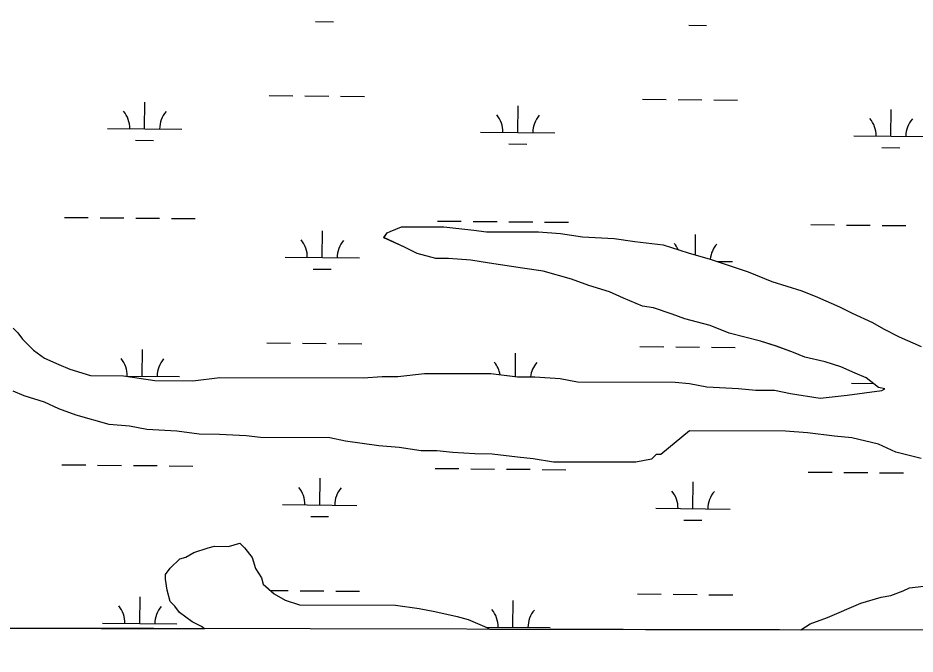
# Model space of a CAD drawing. Extents: x 3192986 to 3230865, y 867483 to 892886.
# Drawn here: x 3210253 to 3211460, y 872862 to 873717 of the extents above; entities that cross this region are included whole.
import ezdxf

# ---------------------------------------------------------------- set-up
doc = ezdxf.new("R2010")
doc.units = 0
for name, color, linetype in [('V-GRID-FRAM', 7, 'Continuous'), ('V-SITE-VEGE', 7, 'Continuous'), ('V-WETL-SWMP', 7, 'Continuous')]:
    doc.layers.add(name, color=color, linetype=linetype)

msp = doc.modelspace()

# ---------------------------------------------------------------- linework, layer by layer
at = {"layer": 'V-GRID-FRAM'}
msp.add_lwpolyline([(3197229, 891108.8), (3228580.6, 891049.6), (3228554.1, 872861.6), (3197186.7, 872920.9)], dxfattribs=at)
at = {"layer": 'V-SITE-VEGE'}
for p, q in [((3210753.8, 873429.9), (3210768.7, 873436.2)), ((3210768.7, 873436.2), (3210826, 873436.1)), ((3210745.3, 873421.5), (3210749.6, 873427.8)), ((3210749.6, 873427.8), (3210753.8, 873429.9)), ((3210826, 873436.1), (3210866.2, 873431.7)), ((3210866.2, 873431.7), (3210883.2, 873429.5)), ((3210883.2, 873429.5), (3210953.2, 873429.3)), ((3210953.2, 873429.3), (3210982.9, 873427.1)), ((3210982.9, 873427.1), (3211012.5, 873422.8)), ((3210772.9, 873408.6), (3210745.3, 873421.5)), ((3211012.5, 873422.8), (3211054.9, 873420.6)), ((3211054.9, 873420.6), (3211082.5, 873416.3)), ((3211082.5, 873416.3), (3211120.7, 873411.9)), ((3210789.8, 873400.1), (3210772.9, 873408.6)), ((3210815.2, 873393.7), (3210789.8, 873400.1)), ((3211120.7, 873411.9), (3211154.6, 873401.2)), ((3211154.6, 873401.2), (3211184.2, 873392.6)), ((3210832.2, 873393.6), (3210815.2, 873393.7)), ((3210861.9, 873391.4), (3210832.2, 873393.6)), ((3210887.3, 873387.1), (3210861.9, 873391.4)), ((3211184.2, 873392.6), (3211235.1, 873375.5)), ((3210931.8, 873380.6), (3210887.3, 873387.1)), ((3210959.4, 873376.3), (3210931.8, 873380.6)), ((3210997.5, 873365.6), (3210959.4, 873376.3)), ((3211020.8, 873357.1), (3210997.5, 873365.6)), ((3211235.1, 873375.5), (3211266.8, 873362.7)), ((3211048.4, 873348.5), (3211020.8, 873357.1)), ((3211266.8, 873362.7), (3211307.1, 873349.9)), ((3211067.4, 873340), (3211048.4, 873348.5)), ((3211092.9, 873329.3), (3211067.4, 873340)), ((3211307.1, 873349.9), (3211328.3, 873341.3)), ((3211328.3, 873341.3), (3211357.9, 873328.5)), ((3211107.7, 873327.1), (3211092.9, 873329.3)), ((3211357.9, 873328.5), (3211374.9, 873320)), ((3211133.1, 873318.6), (3211107.7, 873327.1)), ((3211150.1, 873312.2), (3211133.1, 873318.6)), ((3211374.9, 873320), (3211402.4, 873307.2)), ((3211184, 873303.6), (3211150.1, 873312.2)), ((3211209.4, 873292.9), (3211184, 873303.6)), ((3211402.4, 873307.2), (3211417.2, 873298.7)), ((3210246.6, 873299.9), (3210253, 873293.5)), ((3210253, 873293.5), (3210259.3, 873285)), ((3211251.8, 873282.2), (3211209.4, 873292.9)), ((3211417.2, 873298.7), (3211438.4, 873288)), ((3210259.3, 873285), (3210274.1, 873270.1)), ((3211273, 873275.8), (3211251.8, 873282.2)), ((3211438.4, 873288), (3211468, 873275.2)), ((3210274.1, 873270.1), (3210288.9, 873259.5)), ((3211296.3, 873267.2), (3211273, 873275.8)), ((3211311.1, 873260.8), (3211296.3, 873267.2)), ((3210288.9, 873259.5), (3210308, 873250.9)), ((3211338.6, 873254.4), (3211311.1, 873260.8)), ((3210308, 873250.9), (3210322.8, 873244.5)), ((3210322.8, 873244.5), (3210350.4, 873236)), ((3211359.8, 873247.9), (3211338.6, 873254.4)), ((3211378.9, 873239.4), (3211359.8, 873247.9)), ((3210350.4, 873236), (3210394.9, 873235.8)), ((3210394.9, 873235.8), (3210437.3, 873229.3)), ((3210488.2, 873229.2), (3210524.3, 873233.3)), ((3210524.3, 873233.3), (3210717.2, 873232.8)), ((3210717.2, 873232.8), (3210742.7, 873234.8)), ((3210742.7, 873234.8), (3210763.9, 873234.8)), ((3210763.9, 873234.8), (3210800, 873238.9)), ((3210800, 873238.9), (3210889, 873238.7)), ((3210889, 873238.7), (3210925.1, 873234.3)), ((3210925.1, 873234.3), (3210948.4, 873234.3)), ((3210948.4, 873234.3), (3210982.3, 873232)), ((3210982.3, 873232), (3211005.6, 873227.7)), ((3211393.7, 873233), (3211378.9, 873239.4)), ((3211410.6, 873220.2), (3211393.7, 873233)), ((3210437.3, 873229.3), (3210488.2, 873229.2)), ((3211005.6, 873227.7), (3211137.1, 873227.4)), ((3211137.1, 873227.4), (3211156.2, 873225.2)), ((3211156.2, 873225.2), (3211179.5, 873220.9)), ((3211179.5, 873220.9), (3211221.9, 873218.6)), ((3211419.1, 873218.1), (3211410.6, 873220.2)), ((3210261.2, 873208.6), (3210246.4, 873215)), ((3210288.8, 873200.1), (3210261.2, 873208.6)), ((3211221.9, 873218.6), (3211245.2, 873216.5)), ((3211245.2, 873216.5), (3211270.7, 873216.4)), ((3211270.7, 873216.4), (3211291.9, 873212.1)), ((3211291.9, 873212.1), (3211332.1, 873205.6)), ((3211332.1, 873205.6), (3211368.2, 873209.7)), ((3211368.2, 873209.7), (3211414.9, 873216)), ((3211414.9, 873216), (3211419.1, 873218.1)), ((3210307.8, 873191.5), (3210288.8, 873200.1)), ((3210331.1, 873183), (3210307.8, 873191.5)), ((3210375.6, 873170.1), (3210331.1, 873183)), ((3210403.2, 873167.9), (3210375.6, 873170.1)), ((3210426.5, 873163.6), (3210403.2, 873167.9)), ((3210466.8, 873161.4), (3210426.5, 873163.6)), ((3210496.5, 873157.1), (3210466.8, 873161.4)), ((3211156, 873161.6), (3211117.7, 873129.9)), ((3211285.3, 873161.2), (3211156, 873161.6)), ((3211315, 873159), (3211285.3, 873161.2)), ((3211351.1, 873154.7), (3211315, 873159)), ((3210524, 873157), (3210496.5, 873157.1)), ((3210560.1, 873154.8), (3210524, 873157)), ((3210579.2, 873152.6), (3210560.1, 873154.8)), ((3210672.5, 873152.3), (3210579.2, 873152.6)), ((3210693.7, 873148), (3210672.5, 873152.3)), ((3210738.2, 873141.5), (3210693.7, 873148)), ((3211374.4, 873152.5), (3211351.1, 873154.7)), ((3211410.4, 873143.9), (3211374.4, 873152.5)), ((3210765.7, 873139.4), (3210738.2, 873141.5)), ((3210795.4, 873135), (3210765.7, 873139.4)), ((3210816.6, 873135), (3210795.4, 873135)), ((3210837.8, 873132.8), (3210816.6, 873135)), ((3211433.7, 873133.2), (3211410.4, 873143.9)), ((3210867.5, 873130.6), (3210837.8, 873132.8)), ((3210890.8, 873130.5), (3210867.5, 873130.6)), ((3210924.7, 873126.2), (3210890.8, 873130.5)), ((3210945.9, 873124), (3210924.7, 873126.2)), ((3210973.5, 873119.7), (3210945.9, 873124)), ((3211105, 873123.5), (3211083.8, 873119.4)), ((3211111.4, 873129.9), (3211105, 873123.5)), ((3211117.7, 873129.9), (3211111.4, 873129.9)), ((3211467.6, 873124.6), (3211433.7, 873133.2)), ((3211083.8, 873119.4), (3210973.5, 873119.7)), ((3210489.7, 872998.1), (3210508.8, 873004.4)), ((3210508.8, 873004.4), (3210517.3, 873006.5)), ((3210517.3, 873006.5), (3210536.3, 873006.4)), ((3210536.3, 873006.4), (3210551.2, 873010.6)), ((3210551.2, 873010.6), (3210557.5, 873004.2)), ((3210557.5, 873004.2), (3210568.1, 872991.5)), ((3210470.6, 872989.6), (3210479, 872991.7)), ((3210479, 872991.7), (3210489.7, 872998.1)), ((3210568.1, 872991.5), (3210572.3, 872976.6)), ((3210457.8, 872976.9), (3210470.6, 872989.6)), ((3210451.4, 872968.5), (3210457.8, 872976.9)), ((3210451.4, 872962.1), (3210451.4, 872968.5)), ((3210572.3, 872976.6), (3210580.7, 872963.9)), ((3210453.5, 872947.3), (3210451.4, 872962.1)), ((3210580.7, 872963.9), (3210582.8, 872955.4)), ((3210582.8, 872955.4), (3210597.7, 872942.6)), ((3210457.7, 872932.4), (3210453.5, 872947.3)), ((3210597.7, 872942.6), (3210612.5, 872934.1)), ((3211426.8, 872940.3), (3211443.8, 872946.6)), ((3211443.8, 872946.6), (3211452.3, 872950.8)), ((3211452.3, 872950.8), (3211471.4, 872952.9)), ((3210464, 872926), (3210457.7, 872932.4)), ((3210612.5, 872934.1), (3210631.5, 872927.7)), ((3211341.9, 872910.8), (3211386.5, 872929.8)), ((3211386.5, 872929.8), (3211414.1, 872938.2)), ((3211414.1, 872938.2), (3211426.8, 872940.3)), ((3210470.3, 872917.5), (3210464, 872926)), ((3210487.3, 872904.8), (3210470.3, 872917.5)), ((3210631.5, 872927.7), (3210760.9, 872927.3)), ((3210760.9, 872927.3), (3210792.7, 872923)), ((3210792.7, 872923), (3210813.9, 872918.7)), ((3210813.9, 872918.7), (3210843.6, 872912.2)), ((3210843.6, 872912.2), (3210858.4, 872907.9)), ((3210858.4, 872907.9), (3210883.8, 872897.3)), ((3211318.5, 872902.4), (3211341.9, 872910.8)), ((3207130.3, 872902.1), (3210503.7, 872895.7)), ((3210500, 872898.4), (3210487.3, 872904.8)), ((3210503.7, 872895.7), (3210500, 872898.4)), ((3210883.8, 872897.3), (3210887.6, 872895)), ((3210887.6, 872895), (3211306.1, 872894.2)), ((3211306.1, 872894.2), (3211318.5, 872902.4))]:
    msp.add_line(p, q, dxfattribs=at)
at = {"layer": 'V-WETL-SWMP'}
for p, q in [((3210653.3, 873712), (3210677.3, 873711.8)), ((3211155.2, 873707.1), (3211179.2, 873706.9)), ((3210590.9, 873612.6), (3210622.9, 873612.3)), ((3210638.9, 873612.1), (3210670.9, 873611.8)), ((3210686.9, 873611.7), (3210718.9, 873611.4)), ((3211092.8, 873607.7), (3211124.8, 873607.4)), ((3211140.8, 873607.2), (3211172.8, 873606.9)), ((3211188.8, 873606.8), (3211220.8, 873606.5)), ((3210423.4, 873567.8), (3210423.8, 873603.8)), ((3210925.3, 873562.9), (3210925.7, 873598.9)), ((3211427.2, 873558), (3211427.5, 873594)), ((3210373.4, 873568.3), (3210473.4, 873567.3)), ((3210875.3, 873563.4), (3210975.3, 873562.4)), ((3211377.2, 873558.5), (3211477.2, 873557.5)), ((3210411.3, 873552.5), (3210435.3, 873552.3)), ((3210913.2, 873547.6), (3210937.2, 873547.4)), ((3211415, 873542.7), (3211439, 873542.5)), ((3210315.4, 873448.8), (3210347.4, 873448.5)), ((3210363.4, 873448.3), (3210395.4, 873448)), ((3210411.4, 873447.9), (3210443.4, 873447.5)), ((3210459.4, 873447.4), (3210491.4, 873447.1)), ((3210753.8, 873429.9), (3210768.7, 873436.2)), ((3210768.7, 873436.2), (3210826, 873436.1)), ((3210817.3, 873443.9), (3210849.3, 873443.6)), ((3210865.3, 873443.4), (3210897.3, 873443.1)), ((3210913.3, 873442.9), (3210945.3, 873442.6)), ((3210961.3, 873442.5), (3210993.3, 873442.2)), ((3211319.2, 873439), (3211351.2, 873438.7)), ((3211367.2, 873438.5), (3211399.2, 873438.2)), ((3211415.2, 873438), (3211447.2, 873437.7)), ((3210662.2, 873394.7), (3210662.6, 873430.7)), ((3210745.3, 873421.4), (3210749.6, 873427.8)), ((3210749.6, 873427.8), (3210753.8, 873429.9)), ((3210826, 873436.1), (3210866.2, 873431.7)), ((3210866.2, 873431.7), (3210883.2, 873429.5)), ((3210883.2, 873429.5), (3210953.2, 873429.3)), ((3210953.2, 873429.3), (3210982.9, 873427.1)), ((3210982.9, 873427.1), (3211012.5, 873422.8)), ((3211164.2, 873398.4), (3211164.4, 873425.8)), ((3210772.9, 873408.6), (3210745.3, 873421.4)), ((3211012.5, 873422.8), (3211054.9, 873420.6)), ((3211054.9, 873420.6), (3211082.5, 873416.3)), ((3211082.5, 873416.3), (3211120.6, 873411.9)), ((3210789.8, 873400.1), (3210772.9, 873408.6)), ((3210815.2, 873393.7), (3210789.8, 873400.1)), ((3211120.6, 873411.9), (3211154.5, 873401.2)), ((3211154.5, 873401.2), (3211184.2, 873392.6)), ((3210612.2, 873395.1), (3210712.2, 873394.2)), ((3210832.2, 873393.6), (3210815.2, 873393.7)), ((3210861.9, 873391.4), (3210832.2, 873393.6)), ((3210887.3, 873387.1), (3210861.9, 873391.4)), ((3211184.2, 873392.6), (3211235.1, 873375.5)), ((3211193.6, 873389.5), (3211214.1, 873389.3)), ((3210650.1, 873379.3), (3210674.1, 873379.1)), ((3210931.8, 873380.6), (3210887.3, 873387.1)), ((3210959.4, 873376.3), (3210931.8, 873380.6)), ((3210997.5, 873365.6), (3210959.4, 873376.3)), ((3211020.8, 873357.1), (3210997.5, 873365.6)), ((3211235.1, 873375.5), (3211266.8, 873362.7)), ((3211048.4, 873348.5), (3211020.8, 873357.1)), ((3211266.8, 873362.7), (3211307.1, 873349.9)), ((3211067.4, 873340), (3211048.4, 873348.5)), ((3211092.8, 873329.3), (3211067.4, 873340)), ((3211307.1, 873349.9), (3211328.3, 873341.3)), ((3211328.3, 873341.3), (3211357.9, 873328.5)), ((3211107.7, 873327.1), (3211092.8, 873329.3)), ((3211357.9, 873328.5), (3211374.9, 873320)), ((3211133.1, 873318.6), (3211107.7, 873327.1)), ((3211150.1, 873312.2), (3211133.1, 873318.6)), ((3211374.9, 873320), (3211402.4, 873307.2)), ((3211184, 873303.6), (3211150.1, 873312.2)), ((3211209.4, 873292.9), (3211184, 873303.6)), ((3211402.4, 873307.2), (3211417.2, 873298.7)), ((3210246.6, 873299.9), (3210253, 873293.5)), ((3210253, 873293.5), (3210259.3, 873285)), ((3211251.8, 873282.2), (3211209.4, 873292.9)), ((3211417.2, 873298.7), (3211438.4, 873288)), ((3210259.3, 873285), (3210274.1, 873270.1)), ((3210587.7, 873279.9), (3210619.7, 873279.6)), ((3210635.7, 873279.5), (3210667.7, 873279.2)), ((3211272.9, 873275.8), (3211251.8, 873282.2)), ((3211438.4, 873288), (3211468, 873275.2)), ((3210274.1, 873270.1), (3210288.9, 873259.5)), ((3210420.2, 873235.2), (3210420.5, 873271.1)), ((3210683.7, 873279), (3210715.7, 873278.7)), ((3211089.6, 873275), (3211121.6, 873274.7)), ((3211137.6, 873274.6), (3211169.6, 873274.3)), ((3211185.6, 873274.1), (3211217.6, 873273.8)), ((3211296.2, 873267.2), (3211272.9, 873275.8)), ((3211311.1, 873260.8), (3211296.2, 873267.2)), ((3210288.9, 873259.5), (3210308, 873250.9)), ((3210922.1, 873234.7), (3210922.4, 873266.2)), ((3211338.6, 873254.4), (3211311.1, 873260.8)), ((3210308, 873250.9), (3210322.8, 873244.5)), ((3210322.8, 873244.5), (3210350.4, 873236)), ((3211359.8, 873247.9), (3211338.6, 873254.4)), ((3211378.9, 873239.4), (3211359.8, 873247.9)), ((3210350.4, 873236), (3210394.9, 873235.8)), ((3210394.9, 873235.8), (3210437.3, 873229.3)), ((3210397.9, 873235.4), (3210470.2, 873234.7)), ((3210488.2, 873229.2), (3210524.3, 873233.3)), ((3210524.3, 873233.3), (3210717.2, 873232.8)), ((3210717.2, 873232.8), (3210742.7, 873234.8)), ((3210742.7, 873234.8), (3210763.9, 873234.8)), ((3210763.9, 873234.8), (3210799.9, 873238.9)), ((3210799.9, 873238.9), (3210889, 873238.7)), ((3210889, 873238.7), (3210925, 873234.3)), ((3210925, 873234.3), (3210948.4, 873234.3)), ((3210948.4, 873234.3), (3210982.3, 873232)), ((3210982.3, 873232), (3211005.6, 873227.7)), ((3211393.7, 873233), (3211378.9, 873239.4)), ((3211410.6, 873220.2), (3211393.7, 873233)), ((3210437.3, 873229.3), (3210488.2, 873229.2)), ((3211005.6, 873227.7), (3211137.1, 873227.4)), ((3211137.1, 873227.4), (3211156.2, 873225.2)), ((3211156.2, 873225.2), (3211179.5, 873220.9)), ((3211179.5, 873220.9), (3211221.9, 873218.6)), ((3211373.9, 873225.8), (3211403.6, 873225.5)), ((3211419.1, 873218.1), (3211410.6, 873220.2)), ((3210261.2, 873208.6), (3210246.4, 873215)), ((3210288.8, 873200.1), (3210261.2, 873208.6)), ((3211221.9, 873218.6), (3211245.2, 873216.5)), ((3211245.2, 873216.5), (3211270.7, 873216.4)), ((3211270.7, 873216.4), (3211291.9, 873212.1)), ((3211291.9, 873212.1), (3211332.1, 873205.6)), ((3211332.1, 873205.6), (3211368.2, 873209.7)), ((3211368.2, 873209.7), (3211414.9, 873216)), ((3211414.9, 873216), (3211419.1, 873218.1)), ((3210307.8, 873191.5), (3210288.8, 873200.1)), ((3210331.1, 873183), (3210307.8, 873191.5)), ((3210375.6, 873170.1), (3210331.1, 873183)), ((3210403.2, 873167.9), (3210375.6, 873170.1)), ((3210426.5, 873163.6), (3210403.2, 873167.9)), ((3210466.8, 873161.4), (3210426.5, 873163.6)), ((3210496.5, 873157.1), (3210466.8, 873161.4)), ((3211156, 873161.6), (3211117.7, 873129.9)), ((3211285.3, 873161.2), (3211156, 873161.6)), ((3211315, 873159), (3211285.3, 873161.2)), ((3211351.1, 873154.7), (3211315, 873159)), ((3210524, 873157), (3210496.5, 873157.1)), ((3210560.1, 873154.8), (3210524, 873157)), ((3210579.2, 873152.6), (3210560.1, 873154.8)), ((3210672.5, 873152.3), (3210579.2, 873152.6)), ((3210693.7, 873148), (3210672.5, 873152.3)), ((3210738.2, 873141.5), (3210693.7, 873148)), ((3211374.4, 873152.5), (3211351.1, 873154.7)), ((3211410.4, 873143.9), (3211374.4, 873152.5)), ((3210765.7, 873139.3), (3210738.2, 873141.5)), ((3210795.4, 873135), (3210765.7, 873139.3)), ((3210816.6, 873135), (3210795.4, 873135)), ((3210837.8, 873132.8), (3210816.6, 873135)), ((3211433.7, 873133.2), (3211410.4, 873143.9)), ((3210867.5, 873130.6), (3210837.8, 873132.8)), ((3210890.8, 873130.5), (3210867.5, 873130.6)), ((3210924.7, 873126.2), (3210890.8, 873130.5)), ((3210945.9, 873124), (3210924.7, 873126.2)), ((3210973.5, 873119.7), (3210945.9, 873124)), ((3211105, 873123.5), (3211083.8, 873119.4)), ((3211111.4, 873129.9), (3211105, 873123.5)), ((3211117.7, 873129.9), (3211111.4, 873129.9)), ((3211467.6, 873124.6), (3211433.7, 873133.2)), ((3210312.2, 873116.1), (3210344.2, 873115.8)), ((3210360.2, 873115.7), (3210392.2, 873115.3)), ((3210408.2, 873115.2), (3210440.2, 873114.9)), ((3210456.2, 873114.7), (3210488.2, 873114.4)), ((3210814, 873111.2), (3210846, 873110.9)), ((3210862, 873110.8), (3210894, 873110.4)), ((3211083.8, 873119.4), (3210973.5, 873119.7)), ((3210910, 873110.3), (3210942, 873110)), ((3210958, 873109.8), (3210990, 873109.5)), ((3211315.9, 873106.3), (3211347.9, 873106)), ((3211363.9, 873105.9), (3211395.9, 873105.5)), ((3211411.9, 873105.4), (3211443.9, 873105.1)), ((3210659, 873062), (3210659.3, 873098)), ((3211160.8, 873057.1), (3211161.2, 873093.1)), ((3210609, 873062.5), (3210709, 873061.5)), ((3211110.9, 873057.6), (3211210.8, 873056.6)), ((3210646.8, 873046.7), (3210670.8, 873046.4)), ((3211148.7, 873041.8), (3211172.7, 873041.5)), ((3210489.7, 872998), (3210508.8, 873004.4)), ((3210508.8, 873004.4), (3210517.2, 873006.5)), ((3210517.2, 873006.5), (3210536.3, 873006.4)), ((3210536.3, 873006.4), (3210551.2, 873010.6)), ((3210551.2, 873010.6), (3210557.5, 873004.2)), ((3210557.5, 873004.2), (3210568.1, 872991.5)), ((3210470.5, 872989.6), (3210479, 872991.7)), ((3210479, 872991.7), (3210489.7, 872998)), ((3210568.1, 872991.5), (3210572.3, 872976.6)), ((3210457.8, 872976.9), (3210470.5, 872989.6)), ((3210451.4, 872968.5), (3210457.8, 872976.9)), ((3210451.4, 872962.1), (3210451.4, 872968.5)), ((3210572.3, 872976.6), (3210580.7, 872963.9)), ((3210453.5, 872947.3), (3210451.4, 872962.1)), ((3210580.7, 872963.9), (3210582.8, 872955.4)), ((3210582.8, 872955.4), (3210597.6, 872942.6)), ((3210457.7, 872932.4), (3210453.5, 872947.3)), ((3210592.3, 872947.2), (3210616.4, 872947)), ((3210597.6, 872942.6), (3210612.5, 872934.1)), ((3210632.4, 872946.8), (3210664.4, 872946.5)), ((3210680.4, 872946.3), (3210712.4, 872946)), ((3211086.3, 872942.4), (3211118.3, 872942.1)), ((3211134.3, 872941.9), (3211166.3, 872941.6)), ((3211182.3, 872941.4), (3211214.3, 872941.1)), ((3211426.8, 872940.3), (3211443.8, 872946.6)), ((3211443.8, 872946.6), (3211452.3, 872950.8)), ((3211452.3, 872950.8), (3211471.4, 872952.9)), ((3210416.9, 872902.5), (3210417.3, 872938.5)), ((3210464, 872926), (3210457.7, 872932.4)), ((3210612.5, 872934.1), (3210631.5, 872927.7)), ((3210918.8, 872897.6), (3210919.2, 872933.6)), ((3211341.9, 872910.8), (3211386.5, 872929.8)), ((3211386.5, 872929.8), (3211414.1, 872938.2)), ((3211414.1, 872938.2), (3211426.8, 872940.3)), ((3210470.3, 872917.5), (3210464, 872926)), ((3210487.3, 872904.7), (3210470.3, 872917.5)), ((3210631.5, 872927.7), (3210760.9, 872927.3)), ((3210760.9, 872927.3), (3210792.7, 872923)), ((3210792.7, 872923), (3210813.9, 872918.7)), ((3210813.9, 872918.7), (3210843.6, 872912.2)), ((3210843.6, 872912.2), (3210858.4, 872907.9)), ((3210858.4, 872907.9), (3210883.8, 872897.3)), ((3211318.5, 872902.4), (3211341.9, 872910.8)), ((3207579.4, 872901.2), (3210503.7, 872895.7)), ((3210366.9, 872903), (3210466.9, 872902)), ((3210500, 872898.4), (3210487.3, 872904.7)), ((3210503.7, 872895.7), (3210500, 872898.4)), ((3210882.2, 872897.9), (3210968.8, 872897.1)), ((3210883.8, 872897.3), (3210887.6, 872895)), ((3210887.6, 872895), (3211306.1, 872894.2)), ((3211306.1, 872894.2), (3211318.5, 872902.4))]:
    msp.add_line(p, q, dxfattribs=at)
for centre, start, end in [((3210368.2, 873568.8), 358.6685, 40.2121), ((3210478.7, 873567.7), 138.6685, 180.2121), ((3210870.1, 873563.9), 358.6685, 40.2121), ((3210980.6, 873562.8), 138.6685, 180.2121), ((3211372, 873559), 358.6685, 40.2121), ((3211482.4, 873557.9), 138.6685, 180.2121), ((3210607, 873395.7), 358.6685, 40.2121), ((3210717.5, 873394.6), 138.6685, 180.2121), ((3211108.9, 873390.8), 24.744, 40.2121), ((3211219.3, 873389.7), 138.6685, 175.2032), ((3210364.9, 873236.2), 358.6685, 40.2121), ((3210475.4, 873235.1), 138.6685, 180.2121), ((3210866.8, 873231.3), 9.6254, 40.2121), ((3210977.3, 873230.2), 138.6685, 173.329), ((3210603.7, 873063), 358.6685, 40.2121), ((3210714.2, 873061.9), 138.6685, 180.2121), ((3211105.6, 873058.1), 358.6685, 40.2121), ((3211216.1, 873057), 138.6685, 180.2121), ((3210361.7, 872903.5), 358.6685, 40.2121), ((3210472.2, 872902.4), 138.6685, 180.2121), ((3210863.6, 872898.6), 358.6685, 40.2121), ((3210974.1, 872897.5), 138.6685, 180.2121)]:
    msp.add_arc(centre, 35.2, start, end, dxfattribs=at)

doc.saveas('drawing.dxf')
